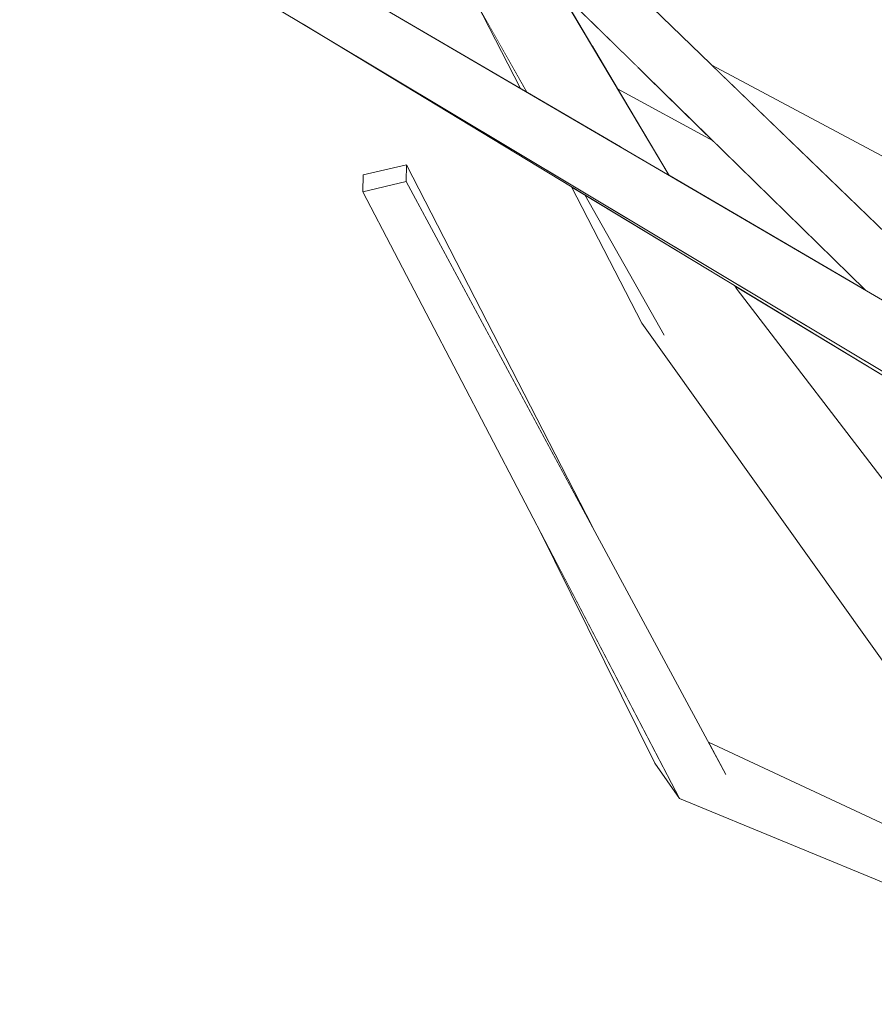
# Model space of a CAD drawing. Extents: x -289599 to -184549, y 66678 to 295474.
# Tile 459 of 656: x -250947 to -250891, y 71792 to 71857. Entities that reach past the tile are written whole.
import ezdxf

# ---------------------------------------------------------------- set-up
doc = ezdxf.new("R2010")
doc.units = 0
doc.header["$MEASUREMENT"] = 0
doc.linetypes.add('Wipeout_Contour', pattern=[1000, 0, -1000])
doc.layers.add('arch drzewa', color=8, linetype='Continuous')
doc.layers.add('Model drzwi', color=8, linetype='Continuous')
doc.layers.add('arch drzewa_Nr_Pióra__4', color=8, linetype='Continuous', lineweight=9)

msp = doc.modelspace()

# ---------------------------------------------------------------- wipeouts: each hides what was drawn before it
at = {"color": 254, "linetype": 'Wipeout_Contour', "lineweight": 0, "ltscale": 1279808.577012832}
msp.add_wipeout([(-250941.551, 71868.178), (-250924.903, 71858.33), (-250914.503, 71852.251), (-250916.981, 71857.041), (-250938.106, 71868.559)], dxfattribs=at).dxf.layer = 'Model drzwi'

# ---------------------------------------------------------------- next in the draw order: wipeouts: each hides what was drawn before it
at = {"color": 254, "linetype": 'Wipeout_Contour', "lineweight": 0, "ltscale": 3838783.434264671}
msp.add_wipeout([(-250920.591, 71870.494), (-250919.578, 71869.499), (-250918.593, 71869.809), (-250902.01, 71853.781), (-250875.469, 71839.621), (-250878.549, 71845.52), (-250878.53, 71846.613), (-250875.693, 71847.282), (-250870.359, 71836.894), (-250856.75, 71829.633), (-250860.88, 71836.946), (-250863.695, 71843), (-250869.045, 71848.337), (-250882.454, 71856.459), (-250908.178, 71871.866)], dxfattribs=at).dxf.layer = 'Model drzwi'

# ---------------------------------------------------------------- next in the draw order: wipeouts: each hides what was drawn before it
at = {"color": 254, "linetype": 'Wipeout_Contour', "lineweight": 0, "ltscale": 1023731.902035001}
msp.add_wipeout([(-250901.928, 71848.833), (-250908.179, 71852.242), (-250904.806, 71846.583), (-250891.971, 71839.08)], dxfattribs=at).dxf.layer = 'Model drzwi'

# ---------------------------------------------------------------- next in the draw order: wipeouts: each hides what was drawn before it
at = {"color": 254, "linetype": 'Wipeout_Contour', "lineweight": 0, "ltscale": 1023668.19315442}
msp.add_wipeout([(-250900.508, 71839.373), (-250900.363, 71839.129), (-250878.529, 71810.67), (-250882.647, 71828.553)], dxfattribs=at).dxf.layer = 'Model drzwi'

# ---------------------------------------------------------------- next in the draw order: wipeouts: each hides what was drawn before it
at = {"color": 254, "linetype": 'Wipeout_Contour', "lineweight": 0, "ltscale": 1535596.048712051}
msp.add_wipeout([(-250908.61, 71873.207), (-250910.099, 71873.019), (-250827.453, 71828.409), (-250907.736, 71875.337), (-250908.663, 71874.451), (-250908.391, 71873.26)], dxfattribs=at).dxf.layer = 'arch drzewa'

# ---------------------------------------------------------------- next in the draw order: wipeouts: each hides what was drawn before it
at = {"color": 254, "linetype": 'Wipeout_Contour', "lineweight": 0, "ltscale": 767663.107213}
msp.add_wipeout([(-250910.14, 71873.041), (-250828.795, 71824.322), (-250827.453, 71828.409)], dxfattribs=at).dxf.layer = 'arch drzewa'

# ---------------------------------------------------------------- next in the draw order: wipeouts: each hides what was drawn before it
at = {"color": 254, "linetype": 'Wipeout_Contour', "lineweight": 0, "ltscale": 1023786.877575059}
msp.add_wipeout([(-250916.897, 71866.866), (-250921.575, 71865.229), (-250907.882, 71848.381), (-250904.806, 71846.583)], dxfattribs=at).dxf.layer = 'arch drzewa'
at = {"color": 254, "linetype": 'Wipeout_Contour', "lineweight": 0, "ltscale": 767744.723889}
msp.add_wipeout([(-250865.738, 71793.998), (-250900.363, 71839.129), (-250905.127, 71836.158)], dxfattribs=at).dxf.layer = 'arch drzewa'

# ---------------------------------------------------------------- next in the draw order: wipeouts: each hides what was drawn before it
at = {"color": 254, "linetype": 'Wipeout_Contour', "lineweight": 0, "ltscale": 767843.526557}
msp.add_wipeout([(-250907.882, 71848.381), (-250921.575, 71865.229), (-250914.099, 71852.015)], dxfattribs=at).dxf.layer = 'arch drzewa'
at = {"color": 254, "linetype": 'Wipeout_Contour', "lineweight": 0, "ltscale": 767788.804057}
msp.add_wipeout([(-250900.508, 71839.373), (-250900.612, 71839.436), (-250900.363, 71839.129)], dxfattribs=at).dxf.layer = 'arch drzewa'
at = {"color": 254, "linetype": 'Wipeout_Contour', "lineweight": 0, "ltscale": 767757.241203}
msp.add_wipeout([(-250872.998, 71795.407), (-250905.127, 71836.158), (-250906.584, 71836.946)], dxfattribs=at).dxf.layer = 'arch drzewa'

# ---------------------------------------------------------------- next in the draw order: wipeouts: each hides what was drawn before it
at = {"color": 254, "linetype": 'Wipeout_Contour', "lineweight": 0, "ltscale": 767845.022166}
msp.add_wipeout([(-250914.099, 71852.015), (-250917.398, 71857.846), (-250914.503, 71852.251)], dxfattribs=at).dxf.layer = 'arch drzewa'
at = {"color": 254, "linetype": 'Wipeout_Contour', "lineweight": 0, "ltscale": 2047170.773109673}
msp.add_wipeout([(-250906.584, 71836.946), (-250874.876, 71792.461), (-250874.17, 71793.569), (-250874.762, 71794.311), (-250875.04, 71795.52), (-250873.627, 71794.558), (-250873.697, 71794.311), (-250872.998, 71795.407)], dxfattribs=at).dxf.layer = 'arch drzewa'

# ---------------------------------------------------------------- next in the draw order: wipeouts: each hides what was drawn before it
at = {"color": 254, "linetype": 'Wipeout_Contour', "lineweight": 0, "ltscale": 1023733.339825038}
msp.add_wipeout([(-250900.612, 71839.436), (-250910.303, 71845.306), (-250905.127, 71836.158), (-250900.363, 71839.129)], dxfattribs=at).dxf.layer = 'arch drzewa'
at = {"color": 254, "linetype": 'Wipeout_Contour', "lineweight": 0, "ltscale": 767747.12729}
msp.add_wipeout([(-250886.805, 71802.361), (-250902.229, 71809.572), (-250901.098, 71807.474)], dxfattribs=at).dxf.layer = 'arch drzewa'

# ---------------------------------------------------------------- next in the draw order: wipeouts: each hides what was drawn before it
at = {"color": 254, "linetype": 'Wipeout_Contour', "lineweight": 0, "ltscale": 1023750.160516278}
msp.add_wipeout([(-250911.186, 71845.841), (-250906.584, 71836.946), (-250905.127, 71836.158), (-250910.303, 71845.306)], dxfattribs=at).dxf.layer = 'arch drzewa'
at = {"color": 254, "linetype": 'Wipeout_Contour', "lineweight": 0, "ltscale": 767729.234722}
msp.add_wipeout([(-250901.098, 71807.474), (-250885.429, 71801.346), (-250886.805, 71802.361)], dxfattribs=at).dxf.layer = 'arch drzewa'

# ---------------------------------------------------------------- next in the draw order: wipeouts: each hides what was drawn before it
at = {"color": 254, "linetype": 'Wipeout_Contour', "lineweight": 0, "ltscale": 767837.884838}
msp.add_wipeout([(-250921.973, 71846.189), (-250909.812, 71823.636), (-250921.955, 71847.282)], dxfattribs=at).dxf.layer = 'arch drzewa'
at = {"color": 254, "linetype": 'Wipeout_Contour', "lineweight": 0, "ltscale": 767746.258093}
msp.add_wipeout([(-250885.429, 71801.346), (-250901.098, 71807.474), (-250904.122, 71805.891)], dxfattribs=at).dxf.layer = 'arch drzewa'

# ---------------------------------------------------------------- next in the draw order: wipeouts: each hides what was drawn before it
at = {"color": 254, "linetype": 'Wipeout_Contour', "lineweight": 0, "ltscale": 767826.88257}
msp.add_wipeout([(-250901.098, 71807.474), (-250921.973, 71846.189), (-250924.811, 71845.52)], dxfattribs=at).dxf.layer = 'arch drzewa'
at = {"color": 254, "linetype": 'Wipeout_Contour', "lineweight": 0, "ltscale": 767733.495977}
msp.add_wipeout([(-250904.122, 71805.891), (-250889.684, 71799.941), (-250885.429, 71801.346)], dxfattribs=at).dxf.layer = 'arch drzewa'

# ---------------------------------------------------------------- next in the draw order: wipeouts: each hides what was drawn before it
at = {"color": 254, "linetype": 'Wipeout_Contour', "lineweight": 0, "ltscale": 767797.847259}
msp.add_wipeout([(-250924.811, 71845.52), (-250904.122, 71805.891), (-250901.098, 71807.474)], dxfattribs=at).dxf.layer = 'arch drzewa'

# ---------------------------------------------------------------- next in the draw order: linework, layer by layer
at = {"layer": 'arch drzewa_Nr_Pióra__4', "linetype": 'Continuous'}
msp.add_line((-250886.805, 71802.361), (-250902.229, 71809.572), dxfattribs=at)

# ---------------------------------------------------------------- next in the draw order: wipeouts: each hides what was drawn before it
at = {"color": 254, "linetype": 'Wipeout_Contour', "lineweight": 0, "ltscale": 1279682.356918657}
msp.add_wipeout([(-250918.593, 71869.809), (-250919.578, 71869.499), (-250918.651, 71868.589), (-250879.003, 71831.5), (-250878.893, 71831.436)], dxfattribs=at).dxf.layer = 'arch drzewa'
at = {"color": 254, "linetype": 'Wipeout_Contour', "lineweight": 0, "ltscale": 1023814.219989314}
msp.add_wipeout([(-250921.955, 71847.282), (-250924.792, 71846.613), (-250924.811, 71845.52), (-250921.973, 71846.189)], dxfattribs=at).dxf.layer = 'arch drzewa'
at = {"color": 254, "linetype": 'Wipeout_Contour', "lineweight": 0, "ltscale": 767784.821927}
msp.add_wipeout([(-250913.388, 71823.639), (-250905.729, 71808.211), (-250904.122, 71805.891)], dxfattribs=at).dxf.layer = 'arch drzewa'

# ---------------------------------------------------------------- next in the draw order: linework, layer by layer
at = {"layer": 'arch drzewa_Nr_Pióra__4', "linetype": 'Continuous'}
for p, q in [((-250905.729, 71808.211), (-250913.388, 71823.639)), ((-250904.122, 71805.891), (-250905.729, 71808.211)), ((-250889.684, 71799.941), (-250904.122, 71805.891))]:
    msp.add_line(p, q, dxfattribs=at)

# ---------------------------------------------------------------- next in the draw order: wipeouts: each hides what was drawn before it
at = {"color": 254, "linetype": 'Wipeout_Contour', "lineweight": 0, "ltscale": 1023726.361343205}
msp.add_wipeout([(-250879.003, 71831.5), (-250918.651, 71868.589), (-250918.352, 71868.295), (-250880.244, 71832.225)], dxfattribs=at).dxf.layer = 'arch drzewa'

# ---------------------------------------------------------------- next in the draw order: wipeouts: each hides what was drawn before it
at = {"color": 254, "linetype": 'Wipeout_Contour', "lineweight": 0, "ltscale": 1279674.155059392}
msp.add_wipeout([(-250880.244, 71832.225), (-250918.352, 71868.295), (-250916.897, 71866.866), (-250913.374, 71860.957), (-250880.474, 71832.36)], dxfattribs=at).dxf.layer = 'arch drzewa'

# ---------------------------------------------------------------- next in the draw order: wipeouts: each hides what was drawn before it
at = {"color": 254, "linetype": 'Wipeout_Contour', "lineweight": 0, "ltscale": 1023724.764378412}
msp.add_wipeout([(-250913.374, 71860.957), (-250912.068, 71858.766), (-250891.971, 71839.08), (-250880.474, 71832.36)], dxfattribs=at).dxf.layer = 'arch drzewa'

# ---------------------------------------------------------------- next in the draw order: wipeouts: each hides what was drawn before it
at = {"color": 254, "linetype": 'Wipeout_Contour', "lineweight": 0, "ltscale": 1023774.465264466}
msp.add_wipeout([(-250911.104, 71857.822), (-250911.691, 71858.133), (-250909.883, 71855.099), (-250906.751, 71853.557)], dxfattribs=at).dxf.layer = 'arch drzewa'
at = {"color": 254, "linetype": 'Wipeout_Contour', "lineweight": 0, "ltscale": 1023671.538221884}
msp.add_wipeout([(-250900.212, 71852.043), (-250896.619, 71848.569), (-250874.441, 71837.651), (-250874.96, 71838.644)], dxfattribs=at).dxf.layer = 'arch drzewa'

# ---------------------------------------------------------------- next in the draw order: wipeouts: each hides what was drawn before it
at = {"color": 254, "linetype": 'Wipeout_Contour', "lineweight": 0, "ltscale": 1023757.915966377}
msp.add_wipeout([(-250909.883, 71855.099), (-250908.179, 71852.242), (-250901.928, 71848.833), (-250906.751, 71853.557)], dxfattribs=at).dxf.layer = 'arch drzewa'
at = {"color": 254, "linetype": 'Wipeout_Contour', "lineweight": 0, "ltscale": 1023654.208660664}
msp.add_wipeout([(-250896.619, 71848.569), (-250890.376, 71842.535), (-250871.665, 71832.333), (-250874.441, 71837.651)], dxfattribs=at).dxf.layer = 'arch drzewa'

# ---------------------------------------------------------------- next in the draw order: wipeouts: each hides what was drawn before it
at = {"color": 254, "linetype": 'Wipeout_Contour', "lineweight": 0, "ltscale": 1023681.267551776}
msp.add_wipeout([(-250875.469, 71839.621), (-250902.01, 71853.78), (-250900.925, 71852.731), (-250875.317, 71839.329)], dxfattribs=at).dxf.layer = 'arch drzewa'

# ---------------------------------------------------------------- next in the draw order: wipeouts: each hides what was drawn before it
at = {"color": 254, "linetype": 'Wipeout_Contour', "lineweight": 0, "ltscale": 1023678.228224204}
msp.add_wipeout([(-250875.317, 71839.329), (-250900.925, 71852.731), (-250900.212, 71852.043), (-250874.96, 71838.644)], dxfattribs=at).dxf.layer = 'arch drzewa'

# ---------------------------------------------------------------- next in the draw order: wipeouts: each hides what was drawn before it
at = {"color": 254, "linetype": 'Wipeout_Contour', "lineweight": 0, "ltscale": 767860.246428}
msp.add_wipeout([(-250946.399, 71867.642), (-250873.715, 71828.409), (-250941.718, 71868.159)], dxfattribs=at).dxf.layer = 'arch drzewa'

# ---------------------------------------------------------------- next in the draw order: wipeouts: each hides what was drawn before it
at = {"color": 254, "linetype": 'Wipeout_Contour', "lineweight": 0, "ltscale": 1023766.351393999}
msp.add_wipeout([(-250947.233, 71867.55), (-250875.056, 71824.322), (-250873.715, 71828.409), (-250946.399, 71867.642)], dxfattribs=at).dxf.layer = 'arch drzewa'

# ---------------------------------------------------------------- next in the draw order: wipeouts: each hides what was drawn before it
at = {"color": 254, "linetype": 'Wipeout_Contour', "lineweight": 0, "ltscale": 767764.252104}
msp.add_wipeout([(-250928.718, 71856.461), (-250875.742, 71824.371), (-250875.056, 71824.322)], dxfattribs=at).dxf.layer = 'arch drzewa'

# ---------------------------------------------------------------- next in the draw order: linework, layer by layer
at = {"layer": 'arch drzewa_Nr_Pióra__4', "linetype": 'Continuous'}
for p, q in [((-250878.893, 71831.436), (-250918.593, 71869.809)), ((-250873.715, 71828.409), (-250941.718, 71868.159)), ((-250875.056, 71824.322), (-250947.233, 71867.55)), ((-250904.806, 71846.583), (-250916.897, 71866.866)), ((-250914.099, 71852.015), (-250921.575, 71865.229)), ((-250891.971, 71839.08), (-250912.068, 71858.766)), ((-250914.503, 71852.251), (-250917.398, 71857.846)), ((-250875.742, 71824.371), (-250928.718, 71856.461)), ((-250875.469, 71839.621), (-250902.01, 71853.78)), ((-250901.928, 71848.833), (-250908.179, 71852.242)), ((-250924.792, 71846.613), (-250921.955, 71847.282)), ((-250921.955, 71847.282), (-250921.973, 71846.189)), ((-250909.812, 71823.636), (-250921.955, 71847.282)), ((-250924.811, 71845.52), (-250924.792, 71846.613)), ((-250921.973, 71846.189), (-250924.811, 71845.52)), ((-250901.098, 71807.474), (-250921.973, 71846.189)), ((-250921.844, 71845.945), (-250921.973, 71846.189)), ((-250906.584, 71836.946), (-250911.186, 71845.841)), ((-250904.122, 71805.891), (-250924.811, 71845.52)), ((-250905.127, 71836.158), (-250910.303, 71845.306)), ((-250900.363, 71839.129), (-250900.508, 71839.373)), ((-250865.738, 71793.998), (-250900.363, 71839.129)), ((-250874.876, 71792.461), (-250906.584, 71836.946)), ((-250905.127, 71836.158), (-250905.191, 71836.272))]:
    msp.add_line(p, q, dxfattribs=at)

doc.saveas('drawing.dxf')
